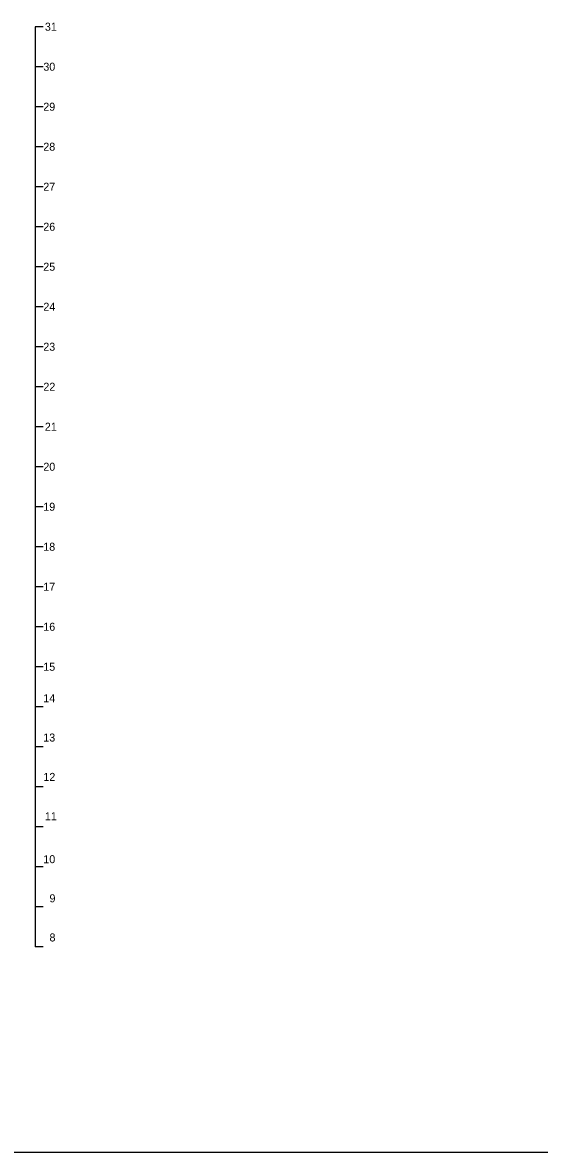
# Model space of a CAD drawing. Extents: x 509422 to 615075, y 6525431 to 6565970.
# Drawn here: x 514379.5 to 514508.7, y 6565395.8 to 6565678.3 of the extents above; entities that cross this region are included whole.
import ezdxf

# ---------------------------------------------------------------- set-up
doc = ezdxf.new("R2010")
doc.units = 0
doc.layers.add('VORMISTUS', color=7, linetype='Continuous')

msp = doc.modelspace()

# ---------------------------------------------------------------- linework, layer by layer
at = {"layer": 'VORMISTUS'}
for p, q in [((514384.67, 6565677.23), (514382.67, 6565677.23)), ((514382.67, 6565677.23), (514382.67, 6565447.22)), ((514384.67, 6565667.23), (514382.67, 6565667.23)), ((514384.67, 6565657.23), (514382.67, 6565657.23)), ((514384.67, 6565647.23), (514382.67, 6565647.23)), ((514384.67, 6565637.23), (514382.67, 6565637.23)), ((514384.67, 6565627.23), (514382.67, 6565627.23)), ((514384.67, 6565617.23), (514382.67, 6565617.23)), ((514384.67, 6565607.23), (514382.67, 6565607.23)), ((514384.67, 6565597.23), (514382.67, 6565597.23)), ((514384.67, 6565587.23), (514382.67, 6565587.23)), ((514384.67, 6565577.23), (514382.67, 6565577.23)), ((514384.67, 6565567.23), (514382.67, 6565567.23)), ((514384.67, 6565557.23), (514382.67, 6565557.23)), ((514384.67, 6565547.23), (514382.67, 6565547.23)), ((514384.67, 6565537.23), (514382.67, 6565537.23)), ((514384.67, 6565527.23), (514382.67, 6565527.23)), ((514384.67, 6565517.23), (514382.67, 6565517.23)), ((514384.67, 6565507.23), (514382.67, 6565507.23)), ((514384.67, 6565497.23), (514382.67, 6565497.23)), ((514384.67, 6565487.23), (514382.67, 6565487.23)), ((514384.67, 6565477.23), (514382.67, 6565477.23)), ((514384.67, 6565467.23), (514382.67, 6565467.23)), ((514384.67, 6565457.23), (514382.67, 6565457.23)), ((514384.67, 6565447.23), (514382.67, 6565447.23)), ((514691.84, 6565395.83), (513871.84, 6565395.84))]:
    msp.add_line(p, q, dxfattribs=at)

# ---------------------------------------------------------------- texts
for s, p in [('31', (514385.08, 6565676.23)), ('31', (514385.08, 6565676.23)), ('30', (514384.7, 6565666.23)), ('29', (514384.69, 6565656.23)), ('28', (514384.69, 6565646.23)), ('27', (514384.69, 6565636.23)), ('26', (514384.69, 6565626.23)), ('25', (514384.68, 6565616.23)), ('24', (514384.7, 6565606.23)), ('23', (514384.69, 6565596.23)), ('22', (514384.71, 6565586.23)), ('21', (514385.08, 6565576.23)), ('20', (514384.7, 6565566.23)), ('19', (514384.69, 6565556.23)), ('18', (514384.69, 6565546.23)), ('17', (514384.69, 6565536.23)), ('16', (514384.69, 6565526.23)), ('15', (514384.68, 6565516.23)), ('14', (514384.7, 6565508.38)), ('13', (514384.69, 6565498.54)), ('12', (514384.71, 6565488.7)), ('11', (514385.08, 6565478.86)), ('10', (514384.7, 6565468.13)), ('9', (514386.24, 6565458.35)), ('8', (514386.24, 6565448.56))]:
    msp.add_text(s, height=2, dxfattribs=at).set_placement(p)

doc.saveas('drawing.dxf')
